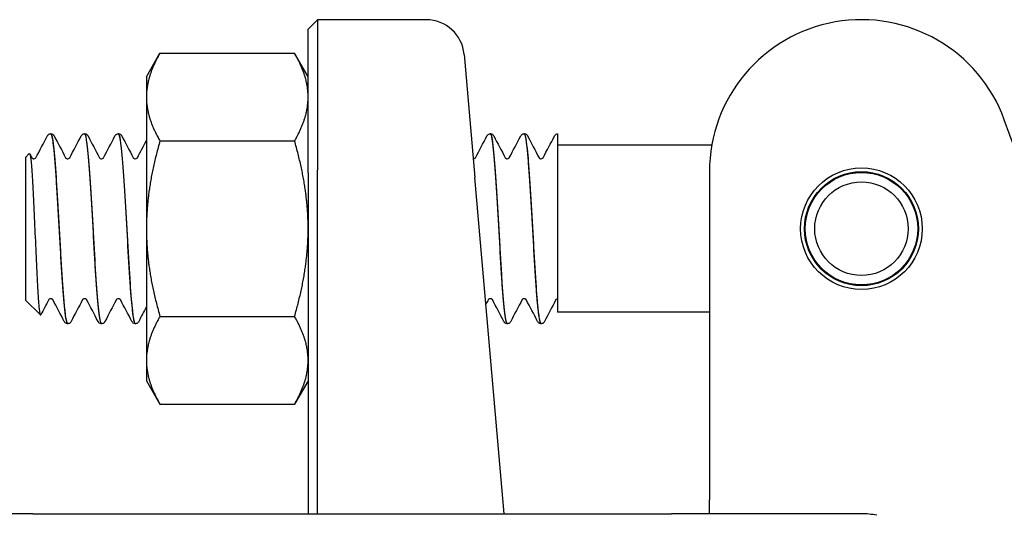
# Model space of a CAD drawing. Header units: inches. Extents: x 18 to 846, y -67 to 561.
# Tile 280 of 656: x 318.67 to 320.289, y 172.201 to 173.016. Entities that reach past the tile are written whole.
import ezdxf

# ---------------------------------------------------------------- set-up
doc = ezdxf.new("R2010")
doc.units = ezdxf.units.IN
doc.header["$LTSCALE"] = 24
doc.header["$MEASUREMENT"] = 0
doc.layers.add('Visible (ANSI)', color=7, linetype='Continuous', lineweight=30)

msp = doc.modelspace()

# ---------------------------------------------------------------- linework, layer by layer
at = {"layer": 'Visible (ANSI)'}
for p, q in [((319.14439, 173.00027), (319.16001, 173.0159)), ((319.16001, 173.0159), (319.16001, 172.7684)), ((319.33869, 173.0159), (319.16001, 173.0159)), ((319.14439, 172.76402), (319.14439, 173.00027)), ((318.87839, 172.92215), (318.90072, 172.96082)), ((318.90072, 172.96082), (319.12206, 172.96082)), ((319.14439, 172.92215), (319.12206, 172.96082)), ((319.40095, 172.95884), (319.41867, 172.75634)), ((318.87839, 172.92215), (318.87839, 172.88865)), ((318.87839, 172.88865), (318.87839, 172.67215)), ((320.38439, 172.59018), (320.28931, 172.8514)), ((318.72141, 172.8284), (318.72083, 172.8284)), ((318.77702, 172.8284), (318.77644, 172.8284)), ((318.83263, 172.8284), (318.83205, 172.8284)), ((319.44436, 172.8284), (319.44377, 172.8284)), ((319.49997, 172.8284), (319.49938, 172.8284)), ((319.55439, 172.82834), (319.55439, 172.81196)), ((318.90072, 172.81648), (319.12206, 172.81648)), ((319.55439, 172.81196), (319.55439, 172.70056)), ((318.67939, 172.78942), (318.68571, 172.79574)), ((319.80825, 172.80965), (319.55439, 172.80965)), ((318.67939, 172.78942), (318.67939, 172.55487)), ((319.14439, 172.76402), (319.14439, 172.2034)), ((319.16001, 172.2034), (319.16001, 172.7684)), ((319.80439, 172.7659), (319.80439, 172.41905)), ((319.46705, 172.2034), (319.41867, 172.75634)), ((319.55439, 172.70056), (319.55439, 172.53465)), ((318.87839, 172.67215), (318.87839, 172.45564)), ((318.67939, 172.55487), (318.70399, 172.53027)), ((318.90072, 172.52781), (319.12206, 172.52781)), ((319.80439, 172.53465), (319.55439, 172.53465)), ((318.74922, 172.5159), (318.74863, 172.5159)), ((318.80483, 172.5159), (318.80425, 172.5159)), ((318.86044, 172.5159), (318.85986, 172.5159)), ((319.47216, 172.5159), (319.47158, 172.5159)), ((319.52777, 172.5159), (319.52719, 172.5159)), ((318.87839, 172.45564), (318.87839, 172.42215)), ((318.87839, 172.42215), (318.90072, 172.38347)), ((319.14439, 172.42215), (319.12206, 172.38347)), ((319.80439, 172.41905), (319.80439, 172.22653)), ((318.90072, 172.38347), (319.12206, 172.38347)), ((319.80439, 172.2034), (319.80439, 172.22653)), ((318.69189, 172.2034), (318.37939, 172.2034)), ((318.69189, 172.2034), (319.74189, 172.2034)), ((320.05439, 172.2034), (319.74189, 172.2034))]:
    msp.add_line(p, q, dxfattribs=at)
for radius in [0.1, 0.09375, 0.0925, 0.07688]:
    msp.add_circle((320.05439, 172.67215), radius, dxfattribs=at)
for centre, radius, start, end in [((319.33869, 172.9534), 0.0625, 5, 90), ((320.05439, 172.7659), 0.25, 20, 180), ((320.05439, 172.0784), 0.125, 78.3306, 90)]:
    msp.add_arc(centre, radius, start, end, dxfattribs=at)
for points in [[(318.90072, 172.96082), (318.87839, 172.92215), (318.87839, 172.88865)], [(319.14439, 172.88865), (319.14439, 172.92215), (319.12206, 172.96082)], [(318.87839, 172.88865), (318.87839, 172.85516), (318.90072, 172.81648)], [(319.12206, 172.81648), (319.14439, 172.85516), (319.14439, 172.88865)], [(318.90072, 172.81648), (318.87839, 172.73913), (318.87839, 172.67215)], [(319.14439, 172.67215), (319.14439, 172.73913), (319.12206, 172.81648)], [(318.87839, 172.67215), (318.87839, 172.60516), (318.90072, 172.52781)], [(319.12206, 172.52781), (319.14439, 172.60516), (319.14439, 172.67215)], [(318.90072, 172.52781), (318.87839, 172.48913), (318.87839, 172.45564)], [(319.14439, 172.45564), (319.14439, 172.48913), (319.12206, 172.52781)], [(318.87839, 172.45564), (318.87839, 172.42215), (318.90072, 172.38347)], [(319.12206, 172.38347), (319.14439, 172.42215), (319.14439, 172.45564)]]:
    msp.add_rational_spline(points, [1, 1.0379548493, 1], degree=2, dxfattribs=at)
for points, knots in [([(318.71662, 172.82633), (318.717, 172.82676), (318.7175, 172.82722), (318.71889, 172.82802), (318.71982, 172.82835), (318.7208, 172.8284)], [0, 0, 0, 0, 0.013250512, 0.013250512, 0.027054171, 0.027054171, 0.027054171, 0.027054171]), ([(318.7208, 172.82817), (318.72281, 172.82806), (318.72481, 172.81612), (318.72682, 172.79394), (318.72964, 172.76278), (318.73246, 172.71225), (318.73527, 172.6626), (318.73809, 172.61297), (318.74091, 172.56555), (318.74372, 172.53935), (318.74536, 172.52412), (318.747, 172.51629), (318.74863, 172.51621)], [4.7095281, 4.7095281, 4.7095281, 4.7095281, 5.3893637, 5.3893637, 5.3893637, 6.3443154, 6.3443154, 6.3443154, 7.2990044, 7.2990044, 7.2990044, 7.8539816, 7.8539816, 7.8539816, 7.8539816]), ([(318.74924, 172.5161), (318.74715, 172.51624), (318.74506, 172.52926), (318.74298, 172.55315), (318.74016, 172.58534), (318.73735, 172.6364), (318.73453, 172.68588), (318.7317, 172.73581), (318.72886, 172.78278), (318.72602, 172.80771), (318.72448, 172.82119), (318.72295, 172.82812), (318.72141, 172.82819)], [-14.1400278, -14.1400278, -14.1400278, -14.1400278, -13.4320997, -13.4320997, -13.4320997, -12.4783682, -12.4783682, -12.4783682, -11.5160648, -11.5160648, -11.5160648, -10.9955743, -10.9955743, -10.9955743, -10.9955743]), ([(318.72144, 172.8284), (318.72257, 172.82834), (318.72363, 172.82791), (318.7251, 172.82693), (318.72559, 172.8264), (318.72629, 172.82548), (318.72654, 172.82507), (318.72675, 172.82466)], [0, 0, 0, 0, 0.015967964, 0.015967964, 0.031253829, 0.031253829, 0.045415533, 0.045415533, 0.045415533, 0.045415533]), ([(318.7711, 172.82466), (318.77143, 172.82529), (318.77183, 172.82597), (318.77297, 172.82707), (318.77347, 172.82746), (318.77476, 172.82811), (318.77557, 172.82835), (318.77641, 172.8284)], [0, 0, 0, 0, 0.022095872, 0.022095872, 0.033561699, 0.033561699, 0.045438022, 0.045438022, 0.045438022, 0.045438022]), ([(318.77641, 172.82833), (318.77678, 172.82839), (318.77714, 172.82804), (318.7775, 172.82728), (318.78031, 172.82135), (318.78312, 172.79038), (318.78594, 172.74675), (318.78875, 172.70313), (318.79156, 172.64801), (318.79437, 172.60342), (318.79718, 172.55885), (318.8, 172.52598), (318.80281, 172.51795), (318.80329, 172.51659), (318.80377, 172.51594), (318.80425, 172.516)], [10.9927134, 10.9927134, 10.9927134, 10.9927134, 11.1151899, 11.1151899, 11.1151899, 12.0686082, 12.0686082, 12.0686082, 13.0217811, 13.0217811, 13.0217811, 13.9747115, 13.9747115, 13.9747115, 14.1371669, 14.1371669, 14.1371669, 14.1371669]), ([(318.80485, 172.51614), (318.80396, 172.51601), (318.80307, 172.51819), (318.80218, 172.52281), (318.79938, 172.53737), (318.79658, 172.57578), (318.79377, 172.62275), (318.79097, 172.66964), (318.78817, 172.72384), (318.78537, 172.76385), (318.78259, 172.80364), (318.77981, 172.82833), (318.77702, 172.82839)], [-20.4232131, -20.4232131, -20.4232131, -20.4232131, -20.1217618, -20.1217618, -20.1217618, -19.1712317, -19.1712317, -19.1712317, -18.2223022, -18.2223022, -18.2223022, -17.2787596, -17.2787596, -17.2787596, -17.2787596]), ([(318.77705, 172.8284), (318.77818, 172.82834), (318.77924, 172.82791), (318.78071, 172.82693), (318.7812, 172.8264), (318.78191, 172.82548), (318.78215, 172.82507), (318.78236, 172.82466)], [0, 0, 0, 0, 0.015967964, 0.015967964, 0.031253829, 0.031253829, 0.045415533, 0.045415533, 0.045415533, 0.045415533]), ([(318.82671, 172.82466), (318.82704, 172.82529), (318.82744, 172.82597), (318.82858, 172.82707), (318.82908, 172.82746), (318.83037, 172.82811), (318.83118, 172.82835), (318.83203, 172.8284)], [0, 0, 0, 0, 0.022095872, 0.022095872, 0.033561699, 0.033561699, 0.045438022, 0.045438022, 0.045438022, 0.045438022]), ([(318.83203, 172.82807), (318.83352, 172.82811), (318.83502, 172.82168), (318.83652, 172.80887), (318.83933, 172.78487), (318.84214, 172.73913), (318.84495, 172.68988), (318.84775, 172.64064), (318.85056, 172.58919), (318.85337, 172.55603), (318.85553, 172.53048), (318.85769, 172.51631), (318.85986, 172.51606)], [17.2758987, 17.2758987, 17.2758987, 17.2758987, 17.7840647, 17.7840647, 17.7840647, 18.7358252, 18.7358252, 18.7358252, 19.6873602, 19.6873602, 19.6873602, 20.4203522, 20.4203522, 20.4203522, 20.4203522]), ([(318.86046, 172.51595), (318.85799, 172.51606), (318.85552, 172.53491), (318.85305, 172.56724), (318.85021, 172.60445), (318.84736, 172.65854), (318.84452, 172.70745), (318.84168, 172.75622), (318.83885, 172.79851), (318.83601, 172.81716), (318.83488, 172.82456), (318.83376, 172.82816), (318.83263, 172.82809)], [-26.7063984, -26.7063984, -26.7063984, -26.7063984, -25.8688703, -25.8688703, -25.8688703, -24.9048316, -24.9048316, -24.9048316, -23.9435311, -23.9435311, -23.9435311, -23.5619449, -23.5619449, -23.5619449, -23.5619449]), ([(318.83266, 172.8284), (318.83379, 172.82834), (318.83486, 172.82791), (318.83633, 172.82693), (318.83681, 172.8264), (318.83752, 172.82548), (318.83776, 172.82507), (318.83798, 172.82466)], [0, 0, 0, 0, 0.015967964, 0.015967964, 0.031253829, 0.031253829, 0.045415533, 0.045415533, 0.045415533, 0.045415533]), ([(319.43843, 172.82466), (319.43876, 172.82529), (319.43916, 172.82597), (319.4403, 172.82707), (319.4408, 172.82746), (319.44209, 172.82811), (319.4429, 172.82835), (319.44375, 172.8284)], [0, 0, 0, 0, 0.022095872, 0.022095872, 0.033561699, 0.033561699, 0.045438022, 0.045438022, 0.045438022, 0.045438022]), ([(319.44375, 172.82829), (319.44424, 172.82837), (319.44474, 172.82771), (319.44523, 172.82629), (319.44805, 172.81813), (319.45087, 172.78495), (319.45369, 172.74009), (319.45651, 172.69533), (319.45932, 172.64015), (319.46214, 172.59663), (319.46495, 172.55321), (319.46776, 172.52256), (319.47057, 172.51691), (319.47091, 172.51624), (319.47124, 172.51592), (319.47158, 172.51595)], [86.3909371, 86.3909371, 86.3909371, 86.3909371, 86.558303, 86.558303, 86.558303, 87.5147256, 87.5147256, 87.5147256, 88.4689986, 88.4689986, 88.4689986, 89.4213086, 89.4213086, 89.4213086, 89.5353906, 89.5353906, 89.5353906, 89.5353906]), ([(319.47219, 172.51609), (319.47144, 172.51597), (319.47069, 172.5175), (319.46995, 172.52076), (319.46714, 172.53305), (319.46432, 172.56965), (319.46151, 172.61595), (319.4587, 172.66224), (319.45589, 172.717), (319.45308, 172.75837), (319.45027, 172.79973), (319.44747, 172.82662), (319.44466, 172.82831), (319.44456, 172.82837), (319.44446, 172.82839), (319.44436, 172.82839)], [-95.8214368, -95.8214368, -95.8214368, -95.8214368, -95.568359, -95.568359, -95.568359, -94.6156683, -94.6156683, -94.6156683, -93.6632144, -93.6632144, -93.6632144, -92.7109946, -92.7109946, -92.7109946, -92.6769833, -92.6769833, -92.6769833, -92.6769833]), ([(319.44438, 172.8284), (319.44551, 172.82834), (319.44658, 172.82791), (319.44805, 172.82693), (319.44853, 172.8264), (319.44924, 172.82548), (319.44949, 172.82507), (319.4497, 172.82466)], [0, 0, 0, 0, 0.015967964, 0.015967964, 0.031253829, 0.031253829, 0.045415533, 0.045415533, 0.045415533, 0.045415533]), ([(319.49404, 172.82466), (319.49437, 172.82529), (319.49477, 172.82597), (319.49591, 172.82707), (319.49641, 172.82746), (319.4977, 172.82811), (319.49852, 172.82835), (319.49936, 172.8284)], [0, 0, 0, 0, 0.022095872, 0.022095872, 0.033561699, 0.033561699, 0.045438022, 0.045438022, 0.045438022, 0.045438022]), ([(319.49936, 172.82808), (319.50104, 172.82807), (319.50272, 172.81991), (319.5044, 172.80402), (319.50721, 172.77736), (319.51002, 172.72967), (319.51284, 172.68004), (319.51564, 172.6306), (319.51845, 172.58054), (319.52125, 172.54977), (319.52323, 172.52804), (319.52521, 172.51635), (319.52719, 172.51614)], [92.6741224, 92.6741224, 92.6741224, 92.6741224, 93.2431504, 93.2431504, 93.2431504, 94.1972517, 94.1972517, 94.1972517, 95.1476373, 95.1476373, 95.1476373, 95.8185759, 95.8185759, 95.8185759, 95.8185759]), ([(319.5278, 172.51598), (319.52539, 172.51611), (319.52299, 172.53385), (319.52058, 172.56465), (319.51777, 172.60072), (319.51495, 172.65375), (319.51214, 172.7025), (319.50932, 172.75124), (319.50651, 172.79441), (319.5037, 172.81473), (319.50245, 172.82371), (319.50121, 172.82812), (319.49997, 172.82807)], [-102.1046221, -102.1046221, -102.1046221, -102.1046221, -101.2896371, -101.2896371, -101.2896371, -100.3354652, -100.3354652, -100.3354652, -99.3815473, -99.3815473, -99.3815473, -98.9601686, -98.9601686, -98.9601686, -98.9601686]), ([(319.49999, 172.8284), (319.50113, 172.82834), (319.50219, 172.82791), (319.50366, 172.82693), (319.50414, 172.8264), (319.50485, 172.82548), (319.5051, 172.82507), (319.50531, 172.82466)], [0, 0, 0, 0, 0.015967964, 0.015967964, 0.031253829, 0.031253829, 0.045415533, 0.045415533, 0.045415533, 0.045415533]), ([(319.54965, 172.82466), (319.54996, 172.82526), (319.55034, 172.82589), (319.55136, 172.82692), (319.55179, 172.82729), (319.55291, 172.82794), (319.55362, 172.82822), (319.55439, 172.82834)], [0, 0, 0, 0, 0.020860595, 0.020860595, 0.031618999, 0.031618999, 0.042693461, 0.042693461, 0.042693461, 0.042693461]), ([(318.71662, 172.82633), (318.71654, 172.82624), (318.71645, 172.82614), (318.71613, 172.82573), (318.71587, 172.82536), (318.71556, 172.8248)], [-0.025931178, -0.025931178, -0.025931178, -0.025931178, -0.019551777, -0.019551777, 0, 0, 0, 0]), ([(318.68571, 172.79574), (318.68585, 172.79588), (318.68598, 172.79591), (318.68689, 172.79544), (318.68764, 172.79184), (318.68915, 172.77861), (318.6899, 172.769), (318.69141, 172.7449), (318.69216, 172.73055), (318.69368, 172.69888), (318.69443, 172.68182), (318.69594, 172.64717), (318.69669, 172.62991), (318.69821, 172.59748), (318.69896, 172.58267), (318.70047, 172.5575), (318.70122, 172.54748), (318.70274, 172.53367), (318.70349, 172.53013), (318.70439, 172.53015), (318.70454, 172.5303), (318.70468, 172.53058)], [-1.8174748, -1.8174748, -1.8174748, -1.8174748, -1.7949096, -1.7949096, -1.6700584, -1.6700584, -1.5430016, -1.5430016, -1.41374, -1.41374, -1.2822742, -1.2822742, -1.1486049, -1.1486049, -1.0127327, -1.0127327, -0.8746582, -0.8746582, -0.7343822, -0.7343822, -0.7065085, -0.7065085, -0.7065085, -0.7065085]), ([(318.68994, 172.78883), (318.68994, 172.78883), (318.69001, 172.78867), (318.69057, 172.78814), (318.69091, 172.78787), (318.69192, 172.78739), (318.69261, 172.78721), (318.69331, 172.78721)], [0.003893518, 0.003893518, 0.003893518, 0.003893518, 0.02135506, 0.02135506, 0.032660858, 0.032660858, 0.044379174, 0.044379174, 0.044379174, 0.044379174]), ([(318.69331, 172.78721), (318.69439, 172.78721), (318.69538, 172.78766), (318.69634, 172.78836), (318.69653, 172.78862), (318.69667, 172.7888), (318.69669, 172.78883), (318.69669, 172.78883)], [0, 0, 0, 0, 0.017919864, 0.017919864, 0.032518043, 0.032518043, 0.040461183, 0.040461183, 0.040461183, 0.040461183]), ([(318.74555, 172.78883), (318.74555, 172.78883), (318.74562, 172.78867), (318.74618, 172.78814), (318.74652, 172.78787), (318.74753, 172.78739), (318.74822, 172.78721), (318.74893, 172.78721)], [0.003893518, 0.003893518, 0.003893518, 0.003893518, 0.02135506, 0.02135506, 0.032660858, 0.032660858, 0.044379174, 0.044379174, 0.044379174, 0.044379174]), ([(318.74893, 172.78721), (318.75, 172.78721), (318.75099, 172.78766), (318.75195, 172.78836), (318.75215, 172.78862), (318.75228, 172.7888), (318.7523, 172.78883), (318.7523, 172.78883)], [0, 0, 0, 0, 0.017919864, 0.017919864, 0.032518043, 0.032518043, 0.040461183, 0.040461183, 0.040461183, 0.040461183]), ([(318.80116, 172.78883), (318.80116, 172.78883), (318.80124, 172.78867), (318.80179, 172.78814), (318.80213, 172.78787), (318.80314, 172.78739), (318.80383, 172.78721), (318.80454, 172.78721)], [0.003893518, 0.003893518, 0.003893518, 0.003893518, 0.02135506, 0.02135506, 0.032660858, 0.032660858, 0.044379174, 0.044379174, 0.044379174, 0.044379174]), ([(318.80454, 172.78721), (318.80561, 172.78721), (318.80661, 172.78766), (318.80756, 172.78836), (318.80776, 172.78862), (318.80789, 172.7888), (318.80791, 172.78883), (318.80791, 172.78883)], [0, 0, 0, 0, 0.017919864, 0.017919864, 0.032518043, 0.032518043, 0.040461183, 0.040461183, 0.040461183, 0.040461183]), ([(318.85677, 172.78883), (318.85677, 172.78883), (318.85685, 172.78867), (318.8574, 172.78814), (318.85774, 172.78787), (318.85875, 172.78739), (318.85945, 172.78721), (318.86015, 172.78721)], [0.003893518, 0.003893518, 0.003893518, 0.003893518, 0.02135506, 0.02135506, 0.032660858, 0.032660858, 0.044379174, 0.044379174, 0.044379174, 0.044379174]), ([(318.86015, 172.78721), (318.86122, 172.78721), (318.86222, 172.78766), (318.86318, 172.78836), (318.86337, 172.78862), (318.8635, 172.7888), (318.86352, 172.78883), (318.86352, 172.78883)], [0, 0, 0, 0, 0.017919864, 0.017919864, 0.032518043, 0.032518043, 0.040461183, 0.040461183, 0.040461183, 0.040461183]), ([(319.41626, 172.78721), (319.41733, 172.78721), (319.41833, 172.78766), (319.41929, 172.78836), (319.41948, 172.78862), (319.41961, 172.7888), (319.41963, 172.78883), (319.41963, 172.78883)], [0, 0, 0, 0, 0.017919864, 0.017919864, 0.032518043, 0.032518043, 0.040461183, 0.040461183, 0.040461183, 0.040461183]), ([(319.4685, 172.78883), (319.4685, 172.78883), (319.46857, 172.78867), (319.46912, 172.78814), (319.46946, 172.78787), (319.47048, 172.78739), (319.47117, 172.78721), (319.47187, 172.78721)], [0.003893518, 0.003893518, 0.003893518, 0.003893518, 0.02135506, 0.02135506, 0.032660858, 0.032660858, 0.044379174, 0.044379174, 0.044379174, 0.044379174]), ([(319.47187, 172.78721), (319.47294, 172.78721), (319.47394, 172.78766), (319.4749, 172.78836), (319.47509, 172.78862), (319.47523, 172.7888), (319.47524, 172.78883), (319.47524, 172.78883)], [0, 0, 0, 0, 0.017919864, 0.017919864, 0.032518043, 0.032518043, 0.040461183, 0.040461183, 0.040461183, 0.040461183]), ([(319.52411, 172.78883), (319.52411, 172.78883), (319.52418, 172.78867), (319.52473, 172.78814), (319.52507, 172.78787), (319.52609, 172.78739), (319.52678, 172.78721), (319.52748, 172.78721)], [0.003893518, 0.003893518, 0.003893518, 0.003893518, 0.02135506, 0.02135506, 0.032660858, 0.032660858, 0.044379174, 0.044379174, 0.044379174, 0.044379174]), ([(319.52748, 172.78721), (319.52855, 172.78721), (319.52955, 172.78766), (319.53051, 172.78836), (319.5307, 172.78862), (319.53084, 172.7888), (319.53085, 172.78883), (319.53085, 172.78883)], [0, 0, 0, 0, 0.017919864, 0.017919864, 0.032518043, 0.032518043, 0.040461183, 0.040461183, 0.040461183, 0.040461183]), ([(318.72112, 172.55708), (318.72005, 172.55708), (318.71905, 172.55664), (318.71809, 172.55593), (318.7179, 172.55568), (318.71776, 172.55549), (318.71775, 172.55546), (318.71775, 172.55546)], [0, 0, 0, 0, 0.017919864, 0.017919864, 0.032518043, 0.032518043, 0.040461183, 0.040461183, 0.040461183, 0.040461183]), ([(318.72449, 172.55546), (318.72449, 172.55546), (318.72442, 172.55562), (318.72387, 172.55615), (318.72353, 172.55642), (318.72251, 172.5569), (318.72182, 172.55708), (318.72112, 172.55708)], [0.003893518, 0.003893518, 0.003893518, 0.003893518, 0.02135506, 0.02135506, 0.032660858, 0.032660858, 0.044379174, 0.044379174, 0.044379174, 0.044379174]), ([(318.77673, 172.55708), (318.77566, 172.55708), (318.77466, 172.55664), (318.7737, 172.55593), (318.77351, 172.55568), (318.77337, 172.55549), (318.77336, 172.55546), (318.77336, 172.55546)], [0, 0, 0, 0, 0.017919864, 0.017919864, 0.032518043, 0.032518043, 0.040461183, 0.040461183, 0.040461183, 0.040461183]), ([(318.7801, 172.55546), (318.7801, 172.55546), (318.78003, 172.55562), (318.77948, 172.55615), (318.77914, 172.55642), (318.77812, 172.5569), (318.77743, 172.55708), (318.77673, 172.55708)], [0.003893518, 0.003893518, 0.003893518, 0.003893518, 0.02135506, 0.02135506, 0.032660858, 0.032660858, 0.044379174, 0.044379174, 0.044379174, 0.044379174]), ([(318.83234, 172.55708), (318.83127, 172.55708), (318.83027, 172.55664), (318.82931, 172.55593), (318.82912, 172.55568), (318.82899, 172.55549), (318.82897, 172.55546), (318.82897, 172.55546)], [0, 0, 0, 0, 0.017919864, 0.017919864, 0.032518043, 0.032518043, 0.040461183, 0.040461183, 0.040461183, 0.040461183]), ([(318.83572, 172.55546), (318.83572, 172.55546), (318.83564, 172.55562), (318.83509, 172.55615), (318.83475, 172.55642), (318.83374, 172.5569), (318.83304, 172.55708), (318.83234, 172.55708)], [0.003893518, 0.003893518, 0.003893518, 0.003893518, 0.02135506, 0.02135506, 0.032660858, 0.032660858, 0.044379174, 0.044379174, 0.044379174, 0.044379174]), ([(319.44406, 172.55708), (319.44299, 172.55708), (319.44199, 172.55664), (319.44104, 172.55593), (319.44084, 172.55568), (319.44071, 172.55549), (319.44069, 172.55546), (319.44069, 172.55546)], [0, 0, 0, 0, 0.017919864, 0.017919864, 0.032518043, 0.032518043, 0.040461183, 0.040461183, 0.040461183, 0.040461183]), ([(319.44744, 172.55546), (319.44744, 172.55546), (319.44736, 172.55562), (319.44681, 172.55615), (319.44647, 172.55642), (319.44546, 172.5569), (319.44477, 172.55708), (319.44406, 172.55708)], [0.003893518, 0.003893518, 0.003893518, 0.003893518, 0.02135506, 0.02135506, 0.032660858, 0.032660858, 0.044379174, 0.044379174, 0.044379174, 0.044379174]), ([(319.49968, 172.55708), (319.4986, 172.55708), (319.49761, 172.55664), (319.49665, 172.55593), (319.49645, 172.55568), (319.49632, 172.55549), (319.4963, 172.55546), (319.4963, 172.55546)], [0, 0, 0, 0, 0.017919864, 0.017919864, 0.032518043, 0.032518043, 0.040461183, 0.040461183, 0.040461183, 0.040461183]), ([(319.50305, 172.55546), (319.50305, 172.55546), (319.50298, 172.55562), (319.50242, 172.55615), (319.50208, 172.55642), (319.50107, 172.5569), (319.50038, 172.55708), (319.49968, 172.55708)], [0.003893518, 0.003893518, 0.003893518, 0.003893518, 0.02135506, 0.02135506, 0.032660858, 0.032660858, 0.044379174, 0.044379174, 0.044379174, 0.044379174]), ([(319.55439, 172.55699), (319.55341, 172.55679), (319.5527, 172.55629), (319.55204, 172.55568), (319.55194, 172.5555), (319.55191, 172.55546), (319.55191, 172.55546), (319.55191, 172.55546)], [0, 0, 0, 0, 0.017397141, 0.017397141, 0.033013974, 0.033013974, 0.035372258, 0.035372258, 0.035372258, 0.035372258]), ([(318.74861, 172.5159), (318.74747, 172.51595), (318.74641, 172.51638), (318.74494, 172.51736), (318.74446, 172.51789), (318.74375, 172.51881), (318.7435, 172.51923), (318.74329, 172.51963)], [0, 0, 0, 0, 0.015967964, 0.015967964, 0.031253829, 0.031253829, 0.045415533, 0.045415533, 0.045415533, 0.045415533]), ([(318.75456, 172.51963), (318.75423, 172.519), (318.75383, 172.51833), (318.75269, 172.51722), (318.75219, 172.51683), (318.7509, 172.51618), (318.75009, 172.51594), (318.74924, 172.5159)], [0, 0, 0, 0, 0.022095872, 0.022095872, 0.033561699, 0.033561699, 0.045438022, 0.045438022, 0.045438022, 0.045438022]), ([(318.80422, 172.5159), (318.80309, 172.51595), (318.80202, 172.51638), (318.80055, 172.51736), (318.80007, 172.51789), (318.79936, 172.51881), (318.79911, 172.51923), (318.7989, 172.51963)], [0, 0, 0, 0, 0.015967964, 0.015967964, 0.031253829, 0.031253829, 0.045415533, 0.045415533, 0.045415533, 0.045415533]), ([(318.81017, 172.51963), (318.80984, 172.519), (318.80944, 172.51833), (318.8083, 172.51722), (318.8078, 172.51683), (318.80651, 172.51618), (318.8057, 172.51594), (318.80485, 172.5159)], [0, 0, 0, 0, 0.022095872, 0.022095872, 0.033561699, 0.033561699, 0.045438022, 0.045438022, 0.045438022, 0.045438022]), ([(318.85983, 172.5159), (318.8587, 172.51595), (318.85763, 172.51638), (318.85616, 172.51736), (318.85568, 172.51789), (318.85497, 172.51881), (318.85473, 172.51923), (318.85451, 172.51963)], [0, 0, 0, 0, 0.015967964, 0.015967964, 0.031253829, 0.031253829, 0.045415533, 0.045415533, 0.045415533, 0.045415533]), ([(318.86578, 172.51963), (318.86545, 172.519), (318.86505, 172.51833), (318.86391, 172.51722), (318.86341, 172.51683), (318.86212, 172.51618), (318.86131, 172.51594), (318.86046, 172.5159)], [0, 0, 0, 0, 0.022095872, 0.022095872, 0.033561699, 0.033561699, 0.045438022, 0.045438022, 0.045438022, 0.045438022]), ([(319.47155, 172.5159), (319.47042, 172.51595), (319.46936, 172.51638), (319.46789, 172.51736), (319.4674, 172.51789), (319.4667, 172.51881), (319.46645, 172.51923), (319.46624, 172.51963)], [0, 0, 0, 0, 0.015967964, 0.015967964, 0.031253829, 0.031253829, 0.045415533, 0.045415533, 0.045415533, 0.045415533]), ([(319.4775, 172.51963), (319.47717, 172.519), (319.47677, 172.51833), (319.47563, 172.51722), (319.47514, 172.51683), (319.47385, 172.51618), (319.47303, 172.51594), (319.47219, 172.5159)], [0, 0, 0, 0, 0.022095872, 0.022095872, 0.033561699, 0.033561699, 0.045438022, 0.045438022, 0.045438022, 0.045438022]), ([(319.52716, 172.5159), (319.52603, 172.51595), (319.52497, 172.51638), (319.5235, 172.51736), (319.52301, 172.51789), (319.52231, 172.51881), (319.52206, 172.51923), (319.52185, 172.51963)], [0, 0, 0, 0, 0.015967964, 0.015967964, 0.031253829, 0.031253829, 0.045415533, 0.045415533, 0.045415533, 0.045415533]), ([(319.53311, 172.51963), (319.53278, 172.519), (319.53238, 172.51833), (319.53124, 172.51722), (319.53075, 172.51683), (319.52946, 172.51618), (319.52864, 172.51594), (319.5278, 172.5159)], [0, 0, 0, 0, 0.022095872, 0.022095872, 0.033561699, 0.033561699, 0.045438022, 0.045438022, 0.045438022, 0.045438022])]:
    msp.add_open_spline(points, degree=3, knots=knots, dxfattribs=at)
for points in [[(318.69668, 172.78881), (318.70293, 172.8007), (318.70917, 172.8126), (318.7154, 172.8245)], [(318.71556, 172.8248), (318.71551, 172.8247), (318.71545, 172.8246), (318.7154, 172.8245)], [(318.72675, 172.82466), (318.73301, 172.81271), (318.73928, 172.80076), (318.74556, 172.78881)], [(318.75229, 172.78881), (318.75857, 172.80076), (318.76484, 172.81271), (318.7711, 172.82466)], [(318.78236, 172.82466), (318.78863, 172.81271), (318.79489, 172.80076), (318.80117, 172.78881)], [(318.8079, 172.78881), (318.81418, 172.80076), (318.82045, 172.81271), (318.82671, 172.82466)], [(318.83798, 172.82466), (318.84424, 172.81271), (318.8505, 172.80076), (318.85679, 172.78881)], [(318.86351, 172.78881), (318.86848, 172.79826), (318.87343, 172.80771), (318.87839, 172.81716)], [(319.41962, 172.78881), (319.4259, 172.80076), (319.43217, 172.81271), (319.43843, 172.82466)], [(319.4497, 172.82466), (319.45596, 172.81271), (319.46223, 172.80076), (319.46851, 172.78881)], [(319.47523, 172.78881), (319.48151, 172.80076), (319.48778, 172.81271), (319.49404, 172.82466)], [(319.50531, 172.82466), (319.51157, 172.81271), (319.51784, 172.80076), (319.52412, 172.78881)], [(319.53084, 172.78881), (319.53712, 172.80076), (319.54339, 172.81271), (319.54965, 172.82466)], [(318.6865, 172.79538), (318.68765, 172.79319), (318.6888, 172.791), (318.68995, 172.78881)], [(319.41597, 172.78722), (319.41607, 172.78721), (319.41616, 172.78721), (319.41626, 172.78721)], [(318.71776, 172.55548), (318.71339, 172.54718), (318.70904, 172.53888), (318.70468, 172.53058)], [(318.74329, 172.51963), (318.73703, 172.53159), (318.73076, 172.54354), (318.72448, 172.55548)], [(318.77337, 172.55548), (318.76709, 172.54354), (318.76082, 172.53159), (318.75456, 172.51963)], [(318.7989, 172.51963), (318.79264, 172.53159), (318.78637, 172.54354), (318.78009, 172.55548)], [(318.82898, 172.55548), (318.8227, 172.54354), (318.81643, 172.53159), (318.81017, 172.51963)], [(318.85451, 172.51963), (318.84825, 172.53159), (318.84199, 172.54354), (318.8357, 172.55548)], [(319.4407, 172.55548), (319.43943, 172.55306), (319.43815, 172.55063), (319.43688, 172.54821)], [(319.46624, 172.51963), (319.45997, 172.53159), (319.45371, 172.54354), (319.44743, 172.55548)], [(319.49631, 172.55548), (319.49003, 172.54354), (319.48376, 172.53159), (319.4775, 172.51963)], [(319.52185, 172.51963), (319.51559, 172.53159), (319.50932, 172.54354), (319.50304, 172.55548)], [(319.55192, 172.55548), (319.54564, 172.54354), (319.53938, 172.53159), (319.53311, 172.51963)], [(318.87839, 172.54367), (318.87418, 172.53566), (318.86998, 172.52765), (318.86578, 172.51963)]]:
    msp.add_open_spline(points, degree=3, dxfattribs=at)

doc.saveas('drawing.dxf')
